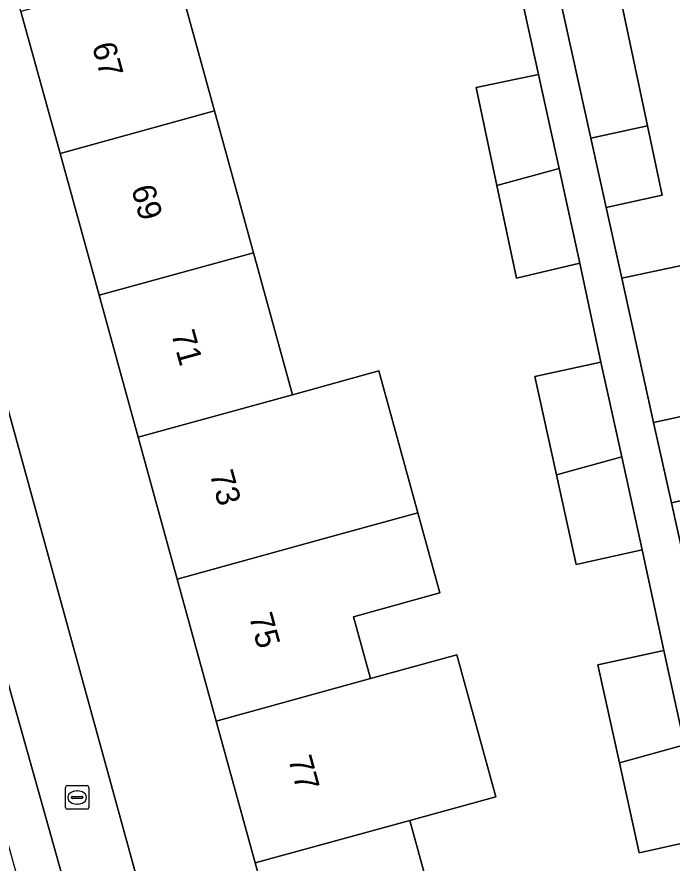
# Model space of a CAD drawing. Extents: x 159053 to 160042, y 380449 to 381423.
# Drawn here: x 159714.96 to 159742.82, y 380897.41 to 380933.36 of the extents above; entities that cross this region are included whole.
import ezdxf

# ---------------------------------------------------------------- set-up
doc = ezdxf.new("R2010")
doc.units = 0
for name, color, linetype in [('IMGEO_Brandkraan', 7, 'Continuous'), ('IMGEO_Erf', 7, 'Continuous'), ('IMGEO_Pand', 7, 'Continuous'), ('IMGEO_Pand_nummerreeks', 7, 'Continuous'), ('IMGEO_Parkeervlak_open', 7, 'Continuous'), ('IMGEO_Voetpad_op_trap', 7, 'Continuous'), ('IMGEO_Voetpad_open', 7, 'Continuous')]:
    doc.layers.add(name, color=color, linetype=linetype)

msp = doc.modelspace()

# ---------------------------------------------------------------- linework, layer by layer
at = {"layer": 'IMGEO_Brandkraan'}
for p, q in [((159717.025, 380899.774), (159717.025, 380900.626)), ((159717.1, 380900.7), (159717.952, 380900.7)), ((159717.513, 380900.48), (159717.538, 380900.48)), ((159718.026, 380900.626), (159718.026, 380899.774)), ((159717.284, 380900.194), (159717.284, 380900.206)), ((159717.722, 380900.157), (159717.324, 380900.157)), ((159717.327, 380900.243), (159717.725, 380900.243)), ((159717.768, 380900.206), (159717.768, 380900.194)), ((159717.952, 380899.7), (159717.1, 380899.7)), ((159717.536, 380899.92), (159717.511, 380899.92))]:
    msp.add_line(p, q, dxfattribs=at)
for points in [[(159717.025, 380899.774), (159717.025, 380900.626)], [(159717.1, 380900.7), (159717.952, 380900.7)], [(159718.026, 380900.626), (159718.026, 380899.774)], [(159717.952, 380899.7), (159717.1, 380899.7)]]:
    msp.add_lwpolyline(points, dxfattribs=at)
for centre, radius, start, end in [((159717.102, 380900.624), 0.0765, 91.552, 178.448), ((159717.102, 380900.624), 0.0765, 91.552, 178.448), ((159717.95, 380900.624), 0.0765, 1.552, 88.448), ((159717.95, 380900.624), 0.0765, 1.552, 88.448), ((159717.324, 380900.203), 0.0403, 85.8775, 175.7526), ((159717.321, 380900.193), 0.0366, 178.938, 274.7102), ((159717.725, 380900.2), 0.043, 264.8664, 352.4533), ((159717.729, 380900.205), 0.0386, 1.7309, 96.639), ((159717.102, 380899.776), 0.0765, 181.552, 268.448), ((159717.102, 380899.776), 0.0765, 181.552, 268.448), ((159717.95, 380899.776), 0.0765, 271.552, 358.448), ((159717.95, 380899.776), 0.0765, 271.552, 358.448)]:
    msp.add_arc(centre, radius, start, end, dxfattribs=at)
for centre, major_axis, ratio, start_param, end_param in [((159717.512, 380900.2), (-0.387, 0.002), 0.722429, 4.712389, 7.853982), ((159717.537, 380900.2), (-0.39, 0.002), 0.717154, 1.570796, 4.712389)]:
    msp.add_ellipse(centre, major_axis=major_axis, ratio=ratio, start_param=start_param, end_param=end_param, dxfattribs=at)
at = {"layer": 'IMGEO_Erf'}
msp.add_lwpolyline([(159718.456, 380921.536), (159716.796, 380927.565), (159715.136, 380933.596), (159713.436, 380939.77), (159708.598, 380938.439), (159724.672, 380880.027), (159733.63, 380882.492), (159732.569, 380886.345), (159728.455, 380885.212), (159726.755, 380891.388), (159725.095, 380897.417), (159723.435, 380903.447), (159721.775, 380909.477), (159720.115, 380915.507)], close=True, dxfattribs=at)
for points in [[(159721.703, 380935.401), (159723.364, 380929.371), (159725.023, 380923.341), (159726.683, 380917.312), (159730.358, 380918.322), (159732.016, 380912.293), (159732.952, 380908.888), (159729.28, 380907.877), (159730.003, 380905.252), (159733.674, 380906.261), (159735.332, 380900.232), (159731.663, 380899.223), (159733.323, 380893.193), (159734.756, 380887.988), (159736.083, 380883.167), (159741.449, 380883.406), (159741.417, 380883.853), (159751.782, 380884.587)], [(159734.487, 380930.356), (159737.141, 380930.921), (159736.238, 380935.055)], [(159740.515, 380934.717), (159741.772, 380928.74), (159742.392, 380925.793), (159740.015, 380925.266), (159740.682, 380922.255), (159743.222, 380922.807)], [(159744.232, 380898.472), (159741.426, 380897.851), (159740.58, 380901.675), (159739.66, 380905.827), (159742.467, 380906.448), (159741.552, 380910.722), (159738.746, 380910.101), (159737.904, 380913.905), (159736.98, 380918.077), (159739.787, 380918.698), (159738.895, 380922.897), (159736.212, 380922.261), (159735.373, 380926.196), (159734.487, 380930.356)], [(159745.305, 380913.276), (159742.793, 380912.72), (159743.306, 380910.402)]]:
    msp.add_lwpolyline(points, dxfattribs=at)
at = {"layer": 'IMGEO_Pand'}
for points in [[(159716.796, 380927.565), (159723.364, 380929.371), (159721.703, 380935.401), (159715.136, 380933.596)], [(159738.043, 380934.18), (159739.362, 380928.217), (159741.772, 380928.74), (159740.515, 380934.717)], [(159737.141, 380930.921), (159734.487, 380930.356), (159735.373, 380926.196), (159738.015, 380926.922)], [(159718.456, 380921.536), (159725.023, 380923.341), (159723.364, 380929.371), (159716.796, 380927.565)], [(159741.772, 380928.74), (159739.362, 380928.217), (159740.015, 380925.266), (159742.392, 380925.793)], [(159738.015, 380926.922), (159735.373, 380926.196), (159736.212, 380922.261), (159738.895, 380922.897)], [(159718.456, 380921.536), (159720.115, 380915.507), (159726.683, 380917.312), (159725.023, 380923.341)], [(159740.682, 380922.255), (159742.037, 380916.134), (159744.577, 380916.687), (159743.222, 380922.807)], [(159740.679, 380914.668), (159739.787, 380918.698), (159736.98, 380918.077), (159737.904, 380913.905)], [(159720.115, 380915.507), (159721.775, 380909.477), (159728.343, 380911.283), (159732.016, 380912.293), (159730.358, 380918.322), (159726.683, 380917.312)], [(159744.577, 380916.687), (159742.037, 380916.134), (159742.793, 380912.72), (159745.305, 380913.276)], [(159740.679, 380914.668), (159737.904, 380913.905), (159738.746, 380910.101), (159741.552, 380910.722)], [(159732.016, 380912.293), (159728.343, 380911.283), (159721.775, 380909.477), (159723.435, 380903.447), (159730.003, 380905.252), (159729.28, 380907.877), (159732.952, 380908.888)], [(159725.095, 380897.417), (159731.663, 380899.223), (159735.332, 380900.232), (159733.674, 380906.261), (159730.003, 380905.252), (159723.435, 380903.447)], [(159740.58, 380901.675), (159743.355, 380902.438), (159742.467, 380906.448), (159739.66, 380905.827)], [(159740.58, 380901.675), (159741.426, 380897.851), (159744.232, 380898.472), (159743.355, 380902.438)], [(159733.323, 380893.193), (159731.663, 380899.223), (159725.095, 380897.417), (159726.755, 380891.388)]]:
    msp.add_lwpolyline(points, close=True, dxfattribs=at)
at = {"layer": 'IMGEO_Parkeervlak_open'}
msp.add_lwpolyline([(159704.926, 380933.073), (159705.033, 380932.531), (159705.675, 380930.292), (159707.744, 380922.762), (159709.595, 380916.146), (159716.837, 380890.145), (159719.655, 380880.018), (159721.421, 380880.508), (159721.477, 380880.524), (159720.322, 380884.667), (159707.246, 380931.143)], dxfattribs=at)
at = {"layer": 'IMGEO_Voetpad_op_trap'}
for points in [[(159726.32, 380874.037), (159724.672, 380880.027), (159708.598, 380938.439), (159708.209, 380939.854), (159707.142, 380943.733), (159702.337, 380979.302), (159701.36, 380986.388)], [(159707.246, 380931.143), (159720.322, 380884.667), (159721.477, 380880.524), (159722.223, 380877.849), (159723.237, 380874.211), (159723.439, 380873.398)]]:
    msp.add_lwpolyline(points, dxfattribs=at)
at = {"layer": 'IMGEO_Voetpad_open'}
msp.add_lwpolyline([(159743.306, 380910.402), (159742.793, 380912.72), (159742.037, 380916.134), (159740.682, 380922.255), (159740.015, 380925.266), (159739.362, 380928.217), (159738.043, 380934.18), (159737.607, 380936.148), (159737.444, 380936.885), (159735.912, 380936.545), (159736.238, 380935.055), (159737.141, 380930.921), (159738.015, 380926.922), (159738.895, 380922.897), (159739.787, 380918.698), (159740.679, 380914.668), (159741.552, 380910.722), (159742.467, 380906.448), (159743.355, 380902.438)], dxfattribs=at)

# ---------------------------------------------------------------- texts
at = {"layer": 'IMGEO_Pand_nummerreeks'}
for s, p in [('67', (159718.149, 380932.142)), ('69', (159719.818, 380926.08)), ('71', (159721.517, 380919.909)), ('73', (159723.155, 380913.956)), ('75', (159724.824, 380907.894)), ('77', (159726.493, 380901.832))]:
    msp.add_text(s, height=1, rotation=285.3914, dxfattribs=at).set_placement(p)

doc.saveas('drawing.dxf')
